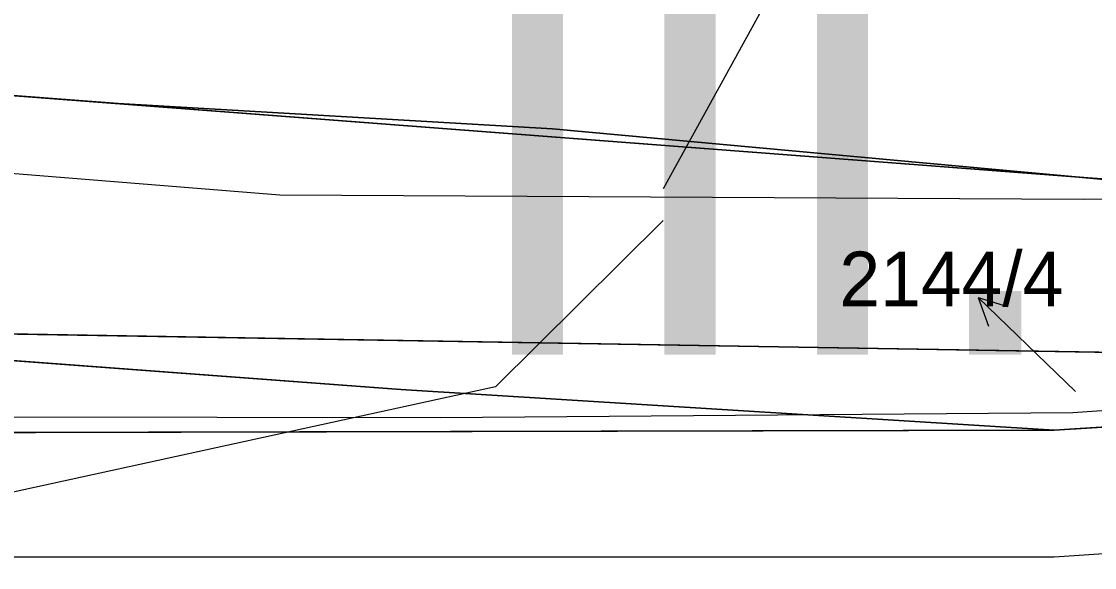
# Model space of a CAD drawing. Extents: x -706130 to -698555, y -971544 to -967260.
# Drawn here: x -704922.74 to -704883.54, y -969570.49 to -969550.52 of the extents above; entities that cross this region are included whole.
import ezdxf

# ---------------------------------------------------------------- set-up
doc = ezdxf.new("R2010")
doc.units = 0
for name, color, linetype in [('BPEJ hranice S', 7, 'Continuous'), ('BPEJ I-II trida ochrany S', 7, 'Continuous'), ('BPEJ kód', 7, 'Continuous'), ('CHKO_Luzicke hory hranice S', 7, 'Continuous'), ('Docházková izochrona - VLAK N', 7, 'Continuous'), ('KN_Hranice_parcel', 7, 'Continuous'), ('KN_Hranice_parcel_vnitrni_kresba', 7, 'Continuous'), ('KN_Parcelni cisla', 7, 'Continuous'), ('KN_Parcelni cisla_sipky', 7, 'Continuous'), ('KN_Polygon parcely', 7, 'Continuous'), ('KN_POZEMKY_10_LESNI POZEMEK', 7, 'Continuous'), ('KN_POZEMKY_14_OSTATNI PLOCHA', 7, 'Continuous'), ('KN_POZEMKY_7_TTP', 7, 'Continuous'), ('KN_VYUZITI_16_ostatni plocha_silnice', 7, 'Continuous'), ('Plochy doprava silniční - silnice I třídy S', 7, 'Continuous'), ('Plochy přírodní - lesní S', 7, 'Continuous'), ('Plochy přírodní - nelesní S', 7, 'Continuous'), ('Plochy verejnych prostranstvi - komunikace ostatni S', 7, 'Continuous'), ('Regulační bloky v krajině S', 7, 'Continuous'), ('Regulační bloky zastavěné S', 7, 'Continuous'), ('Vodovodní řad - přiváděcí S', 7, 'Continuous'), ('VÝŠKOPIS_vrstevnice hlavní', 7, 'Continuous')]:
    doc.layers.add(name, color=color, linetype=linetype)

msp = doc.modelspace()

# ---------------------------------------------------------------- linework, layer by layer
at = {"layer": 'BPEJ hranice S'}
for points in [[(-704972.015, -969536.79), (-704942.72, -969551.73), (-704919.217, -969553.527), (-704903.345, -969554.451), (-704884.64, -969556.172), (-704854.521, -969558.945), (-704845.495, -969559.892)], [(-704845.495, -969559.892), (-704854.521, -969558.945), (-704884.64, -969556.172), (-704903.345, -969554.451), (-704919.217, -969553.527), (-704942.72, -969551.73), (-704972.015, -969536.79)]]:
    msp.add_lwpolyline(points, dxfattribs=at)
at = {"layer": 'BPEJ I-II trida ochrany S'}
for p, q in [((-704884.594, -969556.176), (-704942.72, -969551.73)), ((-704854.521, -969558.945), (-704884.594, -969556.176)), ((-704933.35, -969561.78), (-704877.76, -969562.71))]:
    msp.add_line(p, q, dxfattribs=at)
at = {"layer": 'CHKO_Luzicke hory hranice S'}
msp.add_lwpolyline([(-704964.77, -969565.65), (-704885.01, -969565.47), (-704856.11, -969563.61), (-704828.04, -969559.19), (-704810.4, -969555.29), (-704798.6, -969550), (-704792.36, -969537.68), (-704781.3, -969526.84), (-704779.71, -969525.28), (-704765.04, -969519.89), (-704740.04, -969507.43), (-704698.9, -969491.95), (-704673.64, -969482.86), (-704648.33, -969474.32), (-704617.57, -969462.64)], dxfattribs=at)
at = {"layer": 'Docházková izochrona - VLAK N'}
msp.add_circle((-704165.451, -969778.767), 800, dxfattribs=at)
at = {"layer": 'KN_Hranice_parcel'}
for p, q in [((-704933.35, -969561.78), (-704877.76, -969562.71)), ((-704856.11, -969563.61), (-704885.01, -969565.47))]:
    msp.add_line(p, q, dxfattribs=at)
for points in [[(-704981.33, -969532.04), (-704942.72, -969551.73), (-704847.94, -969558.98), (-704828.04, -969559.19)], [(-704885.01, -969565.47), (-704908.89, -969563.98), (-704942.34, -969561.48)], [(-704968.76, -969565.67), (-704964.77, -969565.65), (-704885.01, -969565.47)]]:
    msp.add_lwpolyline(points, dxfattribs=at)
at = {"layer": 'KN_Hranice_parcel_vnitrni_kresba'}
for p, q in [((-704855.58, -969568.12), (-704885.01, -969570.11)), ((-704885.01, -969570.11), (-704964.86, -969570.11))]:
    msp.add_line(p, q, dxfattribs=at)
msp.add_lwpolyline([(-704964.58, -969564.92), (-704907.44, -969565), (-704884.33, -969564.82), (-704856.54, -969562.9), (-704830.29, -969559.22), (-704810.55, -969554.47), (-704799.11, -969549.2), (-704792.55, -969536.77), (-704780.33, -969524.26), (-704765.5, -969519.26), (-704740.74, -969506.72), (-704700.77, -969491.6), (-704675.61, -969482.25), (-704648.66, -969473.4), (-704617.64, -969461.66)], dxfattribs=at)
at = {"layer": 'KN_Parcelni cisla_sipky'}
for p, q in [((-704885.63, -969562.7), (-704887.789, -969560.615)), ((-704887.789, -969560.615), (-704886.72, -969560.951)), ((-704887.789, -969560.615), (-704887.416, -969561.671)), ((-704884.24, -969564.05), (-704885.63, -969562.7))]:
    msp.add_line(p, q, dxfattribs=at)
at = {"layer": 'KN_Polygon parcely'}
msp.add_lwpolyline([(-704673.64, -969482.86), (-704698.9, -969491.95), (-704740.04, -969507.43), (-704765.04, -969519.89), (-704779.71, -969525.28), (-704781.3, -969526.84), (-704792.36, -969537.68), (-704798.6, -969550), (-704810.4, -969555.29), (-704828.04, -969559.19), (-704831.76, -969560.01), (-704856.11, -969563.61), (-704885.01, -969565.47), (-704964.77, -969565.65)], dxfattribs=at)
for points in [[(-704828.04, -969559.19), (-704810.4, -969555.29), (-704902.89, -969531.48), (-704920.82, -969528.71), (-704981.33, -969532.04), (-704942.72, -969551.73), (-704847.94, -969558.98)], [(-704877.76, -969562.71), (-704828.04, -969559.19), (-704847.94, -969558.98), (-704942.72, -969551.73), (-704981.33, -969532.04), (-705016.68, -969533.99), (-705014.53, -969535.42), (-704942.34, -969561.48), (-704933.35, -969561.78)], [(-704964.77, -969565.65), (-704885.01, -969565.47), (-704908.89, -969563.98), (-704942.34, -969561.48), (-704962.13, -969560.81), (-704971.92, -969559.91), (-704981.93, -969557.68), (-704996.15, -969547.67), (-705014.53, -969535.42), (-705016.29, -969534.8), (-704982.48, -969557.83), (-704968.76, -969565.67)], [(-704885.01, -969565.47), (-704856.11, -969563.61), (-704831.76, -969560.01), (-704828.04, -969559.19), (-704877.76, -969562.71), (-704933.35, -969561.78), (-704942.34, -969561.48), (-704908.89, -969563.98)]]:
    msp.add_lwpolyline(points, close=True, dxfattribs=at)
at = {"layer": 'KN_POZEMKY_10_LESNI POZEMEK'}
msp.add_line((-704847.94, -969558.98), (-704942.72, -969551.73), dxfattribs=at)
at = {"layer": 'KN_POZEMKY_14_OSTATNI PLOCHA'}
for p, q in [((-704908.89, -969563.98), (-704942.34, -969561.48)), ((-704942.34, -969561.48), (-704908.89, -969563.98)), ((-704933.35, -969561.78), (-704877.76, -969562.71)), ((-704856.11, -969563.61), (-704885.01, -969565.47)), ((-704885.01, -969565.47), (-704856.11, -969563.61)), ((-704885.01, -969565.47), (-704908.89, -969563.98)), ((-704908.89, -969563.98), (-704885.01, -969565.47)), ((-704964.77, -969565.65), (-704885.01, -969565.47)), ((-704885.01, -969565.47), (-704964.77, -969565.65))]:
    msp.add_line(p, q, dxfattribs=at)
at = {"layer": 'KN_POZEMKY_7_TTP'}
for p, q in [((-704942.72, -969551.73), (-704847.94, -969558.98)), ((-704877.76, -969562.71), (-704933.35, -969561.78))]:
    msp.add_line(p, q, dxfattribs=at)
at = {"layer": 'KN_VYUZITI_16_ostatni plocha_silnice'}
for p, q in [((-704908.89, -969563.98), (-704942.34, -969561.48)), ((-704942.34, -969561.48), (-704908.89, -969563.98)), ((-704933.35, -969561.78), (-704877.76, -969562.71)), ((-704856.11, -969563.61), (-704885.01, -969565.47)), ((-704885.01, -969565.47), (-704856.11, -969563.61)), ((-704885.01, -969565.47), (-704908.89, -969563.98)), ((-704908.89, -969563.98), (-704885.01, -969565.47)), ((-704964.77, -969565.65), (-704885.01, -969565.47)), ((-704885.01, -969565.47), (-704964.77, -969565.65))]:
    msp.add_line(p, q, dxfattribs=at)
at = {"layer": 'Plochy doprava silniční - silnice I třídy S'}
for p, q in [((-704856.11, -969563.61), (-704885.01, -969565.47)), ((-704885.01, -969565.47), (-704964.77, -969565.65))]:
    msp.add_line(p, q, dxfattribs=at)
at = {"layer": 'Plochy přírodní - lesní S'}
msp.add_lwpolyline([(-704981.33, -969532.04), (-704942.72, -969551.73), (-704847.94, -969558.98), (-704830.076, -969559.169), (-704828.04, -969559.19)], dxfattribs=at)
at = {"layer": 'Plochy přírodní - nelesní S'}
for p, q in [((-704942.34, -969561.48), (-704908.89, -969563.98)), ((-704885.01, -969565.47), (-704856.11, -969563.61)), ((-704908.89, -969563.98), (-704885.01, -969565.47))]:
    msp.add_line(p, q, dxfattribs=at)
msp.add_lwpolyline([(-704828.04, -969559.19), (-704830.076, -969559.169), (-704847.94, -969558.98), (-704942.72, -969551.73), (-704981.33, -969532.04)], dxfattribs=at)
at = {"layer": 'Plochy verejnych prostranstvi - komunikace ostatni S'}
for p, q in [((-704908.89, -969563.98), (-704942.34, -969561.48)), ((-704885.01, -969565.47), (-704908.89, -969563.98)), ((-704964.77, -969565.65), (-704885.01, -969565.47))]:
    msp.add_line(p, q, dxfattribs=at)
at = {"layer": 'Regulační bloky v krajině S'}
for p, q in [((-704942.34, -969561.48), (-704908.89, -969563.98)), ((-704885.01, -969565.47), (-704856.11, -969563.61)), ((-704908.89, -969563.98), (-704885.01, -969565.47))]:
    msp.add_line(p, q, dxfattribs=at)
at = {"layer": 'Regulační bloky zastavěné S'}
for p, q in [((-704908.89, -969563.98), (-704942.34, -969561.48)), ((-704856.11, -969563.61), (-704885.01, -969565.47)), ((-704885.01, -969565.47), (-704908.89, -969563.98)), ((-704964.77, -969565.65), (-704885.01, -969565.47)), ((-704885.01, -969565.47), (-704964.77, -969565.65))]:
    msp.add_line(p, q, dxfattribs=at)
at = {"layer": 'Vodovodní řad - přiváděcí S'}
msp.add_lwpolyline([(-704628.02, -969463.61), (-704641.69, -969468.4), (-704673.81, -969479.75), (-704695.57, -969486.83), (-704729.76, -969499.74), (-704751.72, -969509.93), (-704765.56, -969515.71), (-704767.09, -969537.34), (-704799.7, -969550.65), (-704815.64, -969557.36), (-704821.13, -969557.12), (-704857.03, -969556.77), (-704883.95, -969557.03), (-704913.31, -969556.88), (-704947.34, -969554.13), (-704970.56, -969548.02)], dxfattribs=at)
at = {"layer": 'VÝŠKOPIS_vrstevnice hlavní'}
for points in [[(-704958.022, -969463.148), (-704955.453, -969466.714), (-704953.884, -969470.995), (-704946.451, -969505.089), (-704943.583, -969515.552), (-704935.48, -969523.419), (-704927.367, -969528.673), (-704907.638, -969533.096), (-704898.653, -969537.772), (-704895.486, -969545.623), (-704895.792, -969550.267), (-704899.298, -969556.643)], [(-704899.302, -969557.805), (-704905.42, -969563.882), (-704923.726, -969567.884), (-704925.158, -969578.514)]]:
    msp.add_lwpolyline(points, dxfattribs=at)

# ---------------------------------------------------------------- texts
at = {"layer": 'BPEJ kód'}
msp.add_text('III.', height=15, dxfattribs=at).set_placement((-704906.679, -969562.714))
at = {"layer": 'KN_Parcelni cisla'}
msp.add_text('2144/4', height=2, dxfattribs=at).set_placement((-704892.86, -969560.94))

doc.saveas('drawing.dxf')
